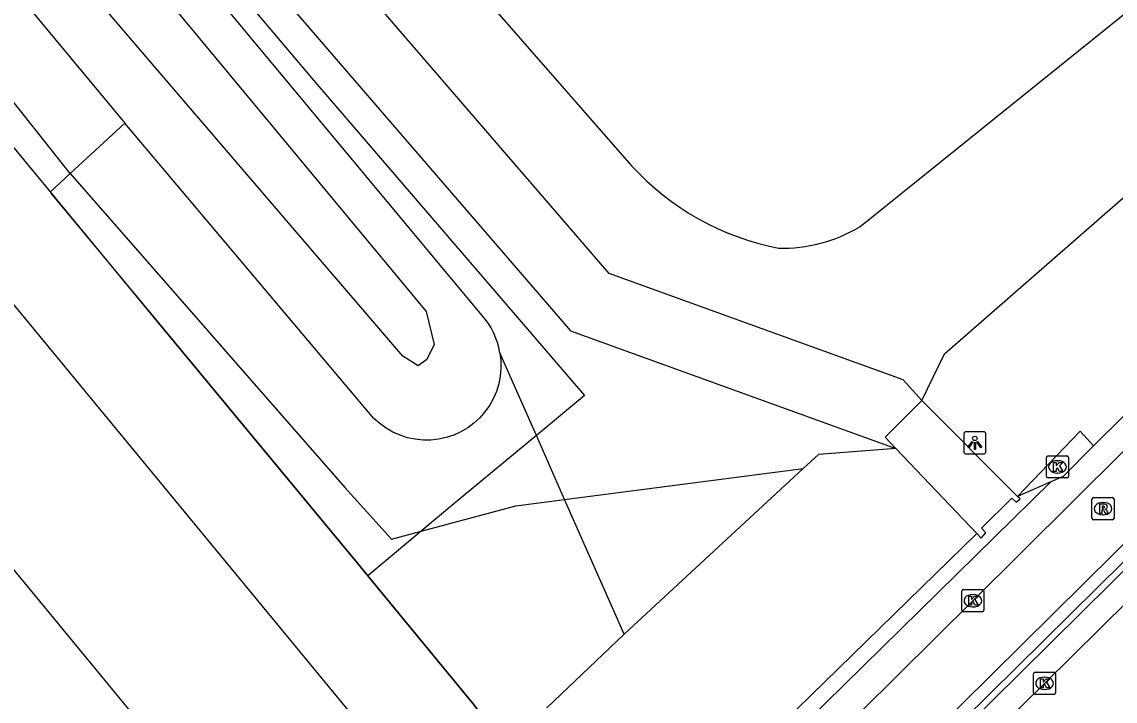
# Model space of a CAD drawing. Extents: x 157321 to 158827, y 386650 to 388532.
# Drawn here: x 158116.19 to 158165.67, y 386688.19 to 386718.93 of the extents above; entities that cross this region are included whole.
import ezdxf

# ---------------------------------------------------------------- set-up
doc = ezdxf.new("R2010")
doc.units = 0
for name, color, linetype in [('IMGEO_Fietspad_gesloten', 7, 'Continuous'), ('IMGEO_Grasland_overig', 7, 'Continuous'), ('IMGEO_Greppel_droge_sloot', 7, 'Continuous'), ('IMGEO_Groenvoorziening', 7, 'Continuous'), ('IMGEO_Hek', 7, 'Continuous'), ('IMGEO_Kolk', 7, 'Continuous'), ('IMGEO_Lichtpunt', 7, 'Continuous'), ('IMGEO_Muur', 7, 'Continuous'), ('IMGEO_Rijbaan_regionaal_gesloten', 7, 'Continuous'), ('IMGEO_Rioolput', 7, 'Continuous'), ('IMGEO_Spoor', 7, 'Continuous'), ('IMGEO_Spoorbaan_halfverhard', 7, 'Continuous'), ('IMGEO_Voetpad_op_trap', 7, 'Continuous'), ('IMGEO_Voetpad_open', 7, 'Continuous')]:
    doc.layers.add(name, color=color, linetype=linetype)

msp = doc.modelspace()

# ---------------------------------------------------------------- linework, layer by layer
at = {"layer": 'IMGEO_Fietspad_gesloten'}
for points in [[(158246.514, 386779.103), (158228.231, 386760.992), (158217.135, 386750), (158209.913, 386742.846), (158192.844, 386725.961), (158175.027, 386708.422), (158159.233, 386692.731), (158145.663, 386679.284), (158145.425, 386679.048), (158142.102, 386675.756), (158141.033, 386674.697), (158136.681, 386670.385), (158135.683, 386669.396), (158135.611, 386669.325), (158133.839, 386667.573), (158132.768, 386666.514), (158128.07, 386661.871), (158126.998, 386660.812), (158125.081, 386658.917)], [(158126.956, 386656.62), (158128.881, 386658.524), (158129.952, 386659.584), (158134.654, 386664.236), (158135.725, 386665.295), (158137.494, 386667.046), (158138.564, 386668.105), (158142.919, 386672.413), (158143.989, 386673.472), (158147.313, 386676.761), (158147.552, 386676.997), (158221.341, 386750), (158230.147, 386758.713), (158239.292, 386767.76)]]:
    msp.add_lwpolyline(points, dxfattribs=at)
at = {"layer": 'IMGEO_Grasland_overig'}
for points in [[(158118.38, 386712.071), (158096.993, 386738.866), (158047.33, 386798.833), (157996.107, 386860.188), (157951.797, 386913.771), (157861.897, 387021.979), (157796.633, 387101.231), (157746.598, 387161.798), (157682.888, 387239.101), (157624.888, 387309.155), (157593.061, 387348.178), (157583.647, 387359.861), (157556.841, 387392.276), (157497.657, 387463.56), (157461.467, 387507.547), (157432.187, 387542.644), (157421.955, 387552.709), (157419.487, 387555.301), (157418.932, 387554.849), (157437.279, 387534.06), (157449.562, 387519.43), (157475.314, 387488.447), (157486.059, 387475.384)], [(158062.705, 386789.796), (158061.84, 386789.158), (158060.074, 386787.565), (158062.459, 386784.378), (158066.271, 386780.05), (158120.851, 386714.348)], [(158120.851, 386714.348), (158118.38, 386712.071)], [(158118.38, 386712.071), (158117.481, 386711.243)]]:
    msp.add_lwpolyline(points, dxfattribs=at)
at = {"layer": 'IMGEO_Greppel_droge_sloot'}
msp.add_lwpolyline([(158063.877, 386786.911), (158063.956, 386787.256), (158064.53, 386787.789), (158065.674, 386788.686), (158134.489, 386705.824), (158134.858, 386704.33), (158134.523, 386703.651), (158134.128, 386703.366), (158133.427, 386703.793), (158114.722, 386725.609), (158108.44, 386733.423), (158092.49, 386752.376), (158076.766, 386771.448), (158064.218, 386786.319), (158063.877, 386786.911)], dxfattribs=at)
at = {"layer": 'IMGEO_Groenvoorziening'}
for points in [[(158137.01, 386705.662), (158100.09, 386750), (158067.897, 386788.662), (158067.709, 386788.937), (158067.489, 386789.188), (158067.241, 386789.412), (158066.969, 386789.604), (158066.676, 386789.763), (158066.366, 386789.886), (158066.043, 386789.971), (158065.713, 386790.018), (158065.38, 386790.025), (158065.048, 386789.993), (158064.722, 386789.922), (158064.407, 386789.813), (158064.107, 386789.667), (158063.827, 386789.486), (158063.569, 386789.274), (158063.339, 386789.033), (158062.705, 386789.796)], [(158079.658, 386780.854), (158088.168, 386773.331), (158100.208, 386762.259), (158110.927, 386750), (158143.788, 386712.419)], [(158156.923, 386701.791), (158157.948, 386703.907), (158210.728, 386750), (158225.895, 386763.769), (158231.903, 386769.223), (158238.792, 386774.559)], [(158154.111, 386709.653), (158204.217, 386750), (158211.175, 386755.603)], [(158137.823, 386703.951), (158137.866, 386703.599), (158137.872, 386703.244), (158137.84, 386702.89), (158137.772, 386702.542), (158137.667, 386702.202), (158137.527, 386701.876), (158137.353, 386701.567), (158137.148, 386701.277), (158136.913, 386701.01), (158136.652, 386700.77), (158136.367, 386700.559), (158136.061, 386700.378), (158135.738, 386700.231), (158135.49, 386700.145), (158135.401, 386700.119), (158135.054, 386700.043), (158134.701, 386700.004), (158134.346, 386700.002), (158133.993, 386700.038), (158133.645, 386700.11), (158133.307, 386700.219), (158132.983, 386700.363), (158132.675, 386700.54), (158132.388, 386700.748), (158132.124, 386700.986), (158120.851, 386714.348)], [(158118.38, 386712.071), (158130.811, 386697.849), (158132.925, 386695.515), (158134.255, 386695.873), (158138.549, 386697.029), (158140.754, 386697.316)], [(158140.754, 386697.316), (158139.477, 386700.206), (158137.823, 386703.951)], [(158161.253, 386697.455), (158164.096, 386700.402), (158164.686, 386699.745)], [(158155.746, 386699.621), (158152.239, 386699.355), (158151.555, 386698.723)], [(158140.754, 386697.316), (158151.555, 386698.723)], [(158151.555, 386698.723), (158143.445, 386691.223)], [(158143.445, 386691.223), (158140.754, 386697.316)], [(158139.945, 386687.881), (158143.445, 386691.223)]]:
    msp.add_lwpolyline(points, dxfattribs=at)
for centre, radius, start, end in [((158152.778, 386720.642), 12.184, 222.4485, 258.9301), ((158150.593, 386715.549), 6.866, 268.7131, 300.8231), ((158134.463, 386703.403), 3.404, 9.2606, 41.5699)]:
    msp.add_arc(centre, radius, start, end, dxfattribs=at)
at = {"layer": 'IMGEO_Hek'}
for points in [[(158063.059, 386789.239), (158065.419, 386791.248), (158068.236, 386787.98), (158070.986, 386784.723), (158074.474, 386780.651), (158077.389, 386777.248), (158081.066, 386772.905), (158084.218, 386769.247), (158086.878, 386766.096), (158090.886, 386761.438), (158094.093, 386757.664), (158097.31, 386753.889), (158101.92, 386748.468), (158108.013, 386741.387), (158111.518, 386737.297), (158115.125, 386733.085), (158119.867, 386727.522), (158123.149, 386723.689), (158129.378, 386716.309), (158141.651, 386702.018), (158139.477, 386700.206), (158135.828, 386697.187), (158134.255, 386695.873), (158131.847, 386693.862)], [(158117.495, 386711.182), (158122.292, 386705.401), (158131.386, 386694.424), (158131.847, 386693.862), (158136.609, 386688.063), (158138.122, 386686.066), (158140.872, 386682.242)]]:
    msp.add_lwpolyline(points, dxfattribs=at)
at = {"layer": 'IMGEO_Kolk'}
for p, q in [((158162.637, 386699.287), (158163.489, 386699.287)), ((158162.562, 386698.361), (158162.562, 386699.213)), ((158163.05, 386699.067), (158163.075, 386699.067)), ((158163.563, 386699.213), (158163.563, 386698.361)), ((158163.489, 386698.287), (158162.637, 386698.287)), ((158163.073, 386698.507), (158163.048, 386698.507)), ((158158.731, 386692.306), (158158.731, 386693.158)), ((158158.806, 386693.232), (158159.658, 386693.232)), ((158159.219, 386693.012), (158159.244, 386693.012)), ((158159.732, 386693.158), (158159.732, 386692.306)), ((158159.242, 386692.452), (158159.217, 386692.452)), ((158159.658, 386692.232), (158158.806, 386692.232)), ((158161.975, 386688.567), (158161.975, 386689.419)), ((158162.05, 386689.493), (158162.902, 386689.493)), ((158162.976, 386689.419), (158162.976, 386688.567)), ((158162.463, 386689.273), (158162.488, 386689.273)), ((158162.902, 386688.493), (158162.05, 386688.493)), ((158162.486, 386688.713), (158162.461, 386688.713))]:
    msp.add_line(p, q, dxfattribs=at)
for points in [[(158162.637, 386699.287), (158163.489, 386699.287)], [(158162.562, 386698.361), (158162.562, 386699.213)], [(158162.883, 386698.987), (158163.006, 386698.987), (158163.006, 386698.836), (158163.136, 386698.987), (158163.3, 386698.987), (158163.154, 386698.836), (158163.307, 386698.587), (158163.155, 386698.587), (158163.07, 386698.751), (158163.006, 386698.684), (158163.006, 386698.587), (158162.883, 386698.587), (158162.883, 386698.987)], [(158163.563, 386699.213), (158163.563, 386698.361)], [(158163.489, 386698.287), (158162.637, 386698.287)], [(158158.731, 386692.306), (158158.731, 386693.158)], [(158158.806, 386693.232), (158159.658, 386693.232)], [(158159.052, 386692.932), (158159.175, 386692.932), (158159.175, 386692.781), (158159.305, 386692.932), (158159.469, 386692.932), (158159.323, 386692.781), (158159.476, 386692.532), (158159.324, 386692.532), (158159.239, 386692.696), (158159.175, 386692.629), (158159.175, 386692.532), (158159.052, 386692.532), (158159.052, 386692.932)], [(158159.732, 386693.158), (158159.732, 386692.306)], [(158159.658, 386692.232), (158158.806, 386692.232)], [(158161.975, 386688.567), (158161.975, 386689.419)], [(158162.05, 386689.493), (158162.902, 386689.493)], [(158162.976, 386689.419), (158162.976, 386688.567)], [(158162.296, 386689.193), (158162.419, 386689.193), (158162.419, 386689.042), (158162.549, 386689.193), (158162.713, 386689.193), (158162.567, 386689.042), (158162.72, 386688.793), (158162.568, 386688.793), (158162.483, 386688.957), (158162.419, 386688.89), (158162.419, 386688.793), (158162.296, 386688.793), (158162.296, 386689.193)], [(158162.902, 386688.493), (158162.05, 386688.493)]]:
    msp.add_lwpolyline(points, dxfattribs=at)
for centre, start, end in [((158162.639, 386699.211), 91.552, 178.448), ((158162.639, 386699.211), 91.552, 178.448), ((158163.487, 386699.211), 1.552, 88.448), ((158163.487, 386699.211), 1.552, 88.448), ((158162.639, 386698.363), 181.552, 268.448), ((158162.639, 386698.363), 181.552, 268.448), ((158163.487, 386698.363), 271.552, 358.448), ((158163.487, 386698.363), 271.552, 358.448), ((158158.808, 386693.156), 91.552, 178.448), ((158158.808, 386693.156), 91.552, 178.448), ((158159.656, 386693.156), 1.552, 88.448), ((158159.656, 386693.156), 1.552, 88.448), ((158158.808, 386692.308), 181.552, 268.448), ((158158.808, 386692.308), 181.552, 268.448), ((158159.656, 386692.308), 271.552, 358.448), ((158159.656, 386692.308), 271.552, 358.448), ((158162.052, 386689.417), 91.552, 178.448), ((158162.052, 386689.417), 91.552, 178.448), ((158162.9, 386689.417), 1.552, 88.448), ((158162.9, 386689.417), 1.552, 88.448), ((158162.052, 386688.569), 181.552, 268.448), ((158162.052, 386688.569), 181.552, 268.448), ((158162.9, 386688.569), 271.552, 358.448), ((158162.9, 386688.569), 271.552, 358.448)]:
    msp.add_arc(centre, 0.0765, start, end, dxfattribs=at)
for centre, major_axis, ratio, start_param, end_param in [((158163.049, 386698.787), (-0.387, 0.002), 0.722429, 4.712389, 7.853982), ((158163.074, 386698.787), (-0.39, 0.002), 0.717154, 1.570796, 4.712389), ((158159.218, 386692.732), (-0.387, 0.002), 0.722429, 4.712389, 7.853982), ((158159.243, 386692.732), (-0.39, 0.002), 0.717154, 1.570796, 4.712389), ((158162.462, 386688.993), (-0.387, 0.002), 0.722429, 4.712389, 7.853982), ((158162.487, 386688.993), (-0.39, 0.002), 0.717154, 1.570796, 4.712389)]:
    msp.add_ellipse(centre, major_axis=major_axis, ratio=ratio, start_param=start_param, end_param=end_param, dxfattribs=at)
at = {"layer": 'IMGEO_Lichtpunt'}
for p, q in [((158158.823, 386700.281), (158158.823, 386699.474)), ((158158.823, 386700.281), (158158.823, 386699.474)), ((158159.725, 386700.376), (158158.917, 386700.376)), ((158159.725, 386700.376), (158158.917, 386700.376)), ((158159.819, 386699.474), (158159.819, 386700.281)), ((158159.819, 386699.474), (158159.819, 386700.281)), ((158158.917, 386699.38), (158159.725, 386699.38)), ((158158.917, 386699.38), (158159.725, 386699.38))]:
    msp.add_line(p, q, dxfattribs=at)
for points in [[(158159.197, 386699.945), (158159.236, 386699.917), (158159.048, 386699.655), (158159.01, 386699.682), (158159.197, 386699.945)], [(158159.299, 386699.897), (158159.346, 386699.897), (158159.346, 386699.575), (158159.299, 386699.575), (158159.299, 386699.897)], [(158159.409, 386699.917), (158159.447, 386699.944), (158159.634, 386699.682), (158159.595, 386699.654), (158159.409, 386699.917)]]:
    msp.add_lwpolyline(points, dxfattribs=at)
msp.add_circle((158159.322, 386700.079), 0.0994, dxfattribs=at)
for centre, start, end in [((158158.917, 386700.281), 90, 180), ((158158.917, 386700.281), 90, 180), ((158159.725, 386700.281), 0, 90), ((158159.725, 386700.281), 0, 90), ((158158.917, 386699.474), 180, 270), ((158158.917, 386699.474), 180, 270), ((158159.725, 386699.474), 270, 0), ((158159.725, 386699.474), 270, 360)]:
    msp.add_arc(centre, 0.0946, start, end, dxfattribs=at)
at = {"layer": 'IMGEO_Muur'}
for points in [[(158151.906, 386680.081), (158222.586, 386750), (158230.713, 386758.04), (158239.93, 386767.157), (158239.715, 386767.353)], [(158147.899, 386676.576), (158166.051, 386694.498)]]:
    msp.add_lwpolyline(points, dxfattribs=at)
at = {"layer": 'IMGEO_Rijbaan_regionaal_gesloten'}
msp.add_lwpolyline([(158248.295, 386773.884), (158232.079, 386757.861), (158231.417, 386757.203), (158224.159, 386750), (158214.351, 386740.265), (158197.287, 386723.414), (158180.244, 386706.55), (158162.477, 386688.992), (158152.593, 386679.247)], dxfattribs=at)
at = {"layer": 'IMGEO_Rioolput'}
for p, q in [((158164.623, 386696.473), (158164.623, 386697.325)), ((158164.698, 386697.399), (158165.55, 386697.399)), ((158165.624, 386697.325), (158165.624, 386696.473)), ((158165.111, 386697.179), (158165.136, 386697.179)), ((158165.55, 386696.399), (158164.698, 386696.399)), ((158165.134, 386696.619), (158165.109, 386696.619))]:
    msp.add_line(p, q, dxfattribs=at)
for points in [[(158164.623, 386696.473), (158164.623, 386697.325)], [(158164.698, 386697.399), (158165.55, 386697.399)], [(158165.624, 386697.325), (158165.624, 386696.473)], [(158165.212, 386697.097), (158164.96, 386697.099), (158164.96, 386696.699)], [(158164.96, 386696.699), (158165.084, 386696.699), (158165.084, 386696.861), (158165.095, 386696.861)], [(158165.138, 386697.018), (158165.084, 386697.018), (158165.084, 386696.937)], [(158165.084, 386696.937), (158165.136, 386696.937)], [(158165.142, 386696.832), (158165.213, 386696.699), (158165.353, 386696.699), (158165.288, 386696.825)], [(158165.55, 386696.399), (158164.698, 386696.399)]]:
    msp.add_lwpolyline(points, dxfattribs=at)
for centre, radius, start, end in [((158164.7, 386697.323), 0.0765, 91.552, 178.448), ((158164.7, 386697.323), 0.0765, 91.552, 178.448), ((158165.548, 386697.323), 0.0765, 1.552, 88.448), ((158165.548, 386697.323), 0.0765, 1.552, 88.448), ((158165.094, 386696.808), 0.0533, 26.0293, 88.6989), ((158165.12, 386697.126), 0.19, 274.7715, 282.9687), ((158165.144, 386696.922), 0.0964, 77.0061, 93.1865), ((158165.158, 386696.979), 0.0378, 276.6634, 79.6772), ((158165.211, 386696.987), 0.109, 350.3612, 89.416), ((158165.209, 386696.987), 0.112, 277.5842, 350.9817), ((158165.193, 386696.772), 0.108, 29.5134, 73.7905), ((158164.7, 386696.475), 0.0765, 181.552, 268.448), ((158164.7, 386696.475), 0.0765, 181.552, 268.448), ((158165.548, 386696.475), 0.0765, 271.552, 358.448), ((158165.548, 386696.475), 0.0765, 271.552, 358.448)]:
    msp.add_arc(centre, radius, start, end, dxfattribs=at)
for centre, major_axis, ratio, start_param, end_param in [((158165.11, 386696.899), (-0.387, 0.002), 0.722429, 4.712389, 7.853982), ((158165.135, 386696.899), (-0.39, 0.002), 0.717154, 1.570796, 4.712389)]:
    msp.add_ellipse(centre, major_axis=major_axis, ratio=ratio, start_param=start_param, end_param=end_param, dxfattribs=at)
at = {"layer": 'IMGEO_Spoor'}
for points in [[(157408.215, 387562.677), (157414.058, 387555.61), (157571.705, 387364.958), (157581.654, 387352.629), (157671.587, 387243.978), (157730.397, 387172.631), (157983.728, 386866.099), (158139.862, 386676.991)], [(157401.123, 387559.034), (157406.951, 387551.975), (157427.778, 387526.747), (157695.038, 387203.363), (157741.502, 387147.282), (157786.431, 387092.716), (157971.277, 386869.295), (158068.29, 386751.606), (158134.424, 386671.616)]]:
    msp.add_lwpolyline(points, dxfattribs=at)
at = {"layer": 'IMGEO_Spoorbaan_halfverhard'}
for points in [[(158117.481, 386711.243), (158084.896, 386750.739), (158051.6, 386790.802), (158040.78, 386803.713), (157954.841, 386907.849)], [(158140.872, 386682.242), (158138.122, 386686.066), (158136.609, 386688.063), (158131.847, 386693.862), (158131.386, 386694.424), (158122.292, 386705.401), (158117.481, 386711.243)]]:
    msp.add_lwpolyline(points, dxfattribs=at)
at = {"layer": 'IMGEO_Voetpad_op_trap'}
for points in [[(158161.253, 386697.455), (158156.923, 386701.791)], [(158155.746, 386699.621), (158159.409, 386695.771)]]:
    msp.add_lwpolyline(points, dxfattribs=at)
at = {"layer": 'IMGEO_Voetpad_open'}
for points in [[(158066.112, 386792.017), (158076.545, 386779.445), (158084.661, 386770.036), (158102.162, 386750), (158141.014, 386704.941), (158155.746, 386699.621)], [(158156.923, 386701.791), (158156.079, 386702.735), (158142.777, 386707.541), (158106.154, 386750), (158087.167, 386772.183), (158080.097, 386780.325), (158079.658, 386780.854)], [(158245.735, 386779.893), (158227.5, 386761.861), (158215.506, 386750), (158164.686, 386699.745)], [(158156.923, 386701.791), (158155.259, 386700.133), (158155.746, 386699.621)], [(158164.686, 386699.745), (158163.326, 386698.355), (158162.757, 386698.112)], [(158162.757, 386698.112), (158144.912, 386680.578)], [(158162.757, 386698.112), (158161.253, 386697.455)], [(158159.409, 386695.771), (158159.604, 386695.567), (158159.812, 386695.806), (158159.621, 386696.013), (158160.997, 386697.377), (158161.194, 386697.192), (158161.368, 386697.34), (158161.253, 386697.455)], [(158145.017, 386681.725), (158159.409, 386695.771)]]:
    msp.add_lwpolyline(points, dxfattribs=at)

doc.saveas('drawing.dxf')
